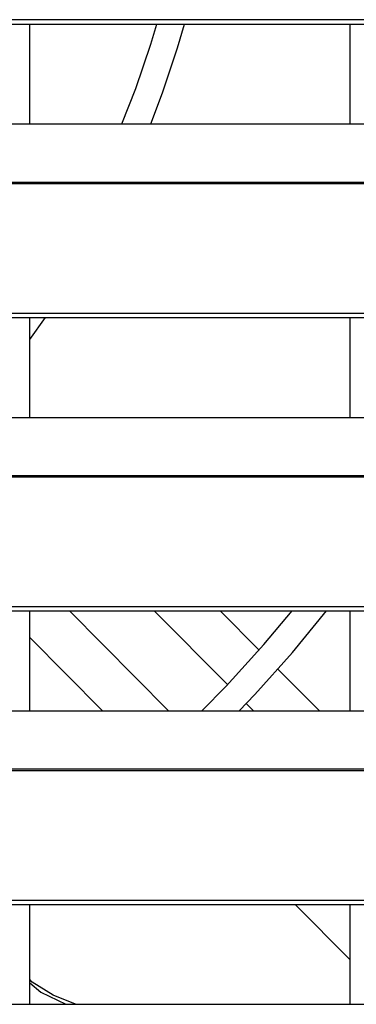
# Model space of a CAD drawing. Header units: millimetres. Extents: x 0 to 39025, y -31299 to 8400.
# Tile 272 of 382: x 7139 to 7190, y 6502 to 6649. Entities that reach past the tile are written whole.
import ezdxf

# ---------------------------------------------------------------- set-up
doc = ezdxf.new("R2010")
doc.units = ezdxf.units.MM

# ---------------------------------------------------------------- blocks, each defined once
blk = doc.blocks.new('*U55')
at = {"lineweight": 25}
for points in [[(7.21, 637.03), (7.21, 637.03), (1142.79, 637.03), (1142.79, 637.03)], [(7.21, 636.38), (7.21, 636.38), (1142.79, 636.38), (1142.79, 636.38)], [(537, 621.42), (537, 621.42), (537, 636.38), (537, 636.38)], [(585, 636.38), (585, 636.38), (585, 621.42), (585, 621.42)], [(247, 621.42), (247, 621.42), (818, 621.42), (818, 621.42)], [(16.21, 612.7), (16.21, 612.7), (1133.33, 612.7), (1133.33, 612.7)], [(16.21, 612.48), (16.21, 612.48), (1133.33, 612.48), (1133.33, 612.48)], [(7.21, 593.06), (7.21, 593.06), (1142.79, 593.06), (1142.79, 593.06)], [(7.21, 592.4), (7.21, 592.4), (1142.79, 592.4), (1142.79, 592.4)], [(537, 589.12), (537, 589.12), (539.38, 592.4), (539.38, 592.4)], [(537, 577.44), (537, 577.44), (537, 592.4), (537, 592.4)], [(585, 592.4), (585, 592.4), (585, 577.44), (585, 577.44)], [(247, 577.44), (247, 577.44), (818, 577.44), (818, 577.44)], [(16.21, 568.73), (16.21, 568.73), (1133.33, 568.73), (1133.33, 568.73)], [(16.21, 568.52), (16.21, 568.52), (1133.33, 568.52), (1133.33, 568.52)], [(7.21, 549.08), (7.21, 549.08), (1142.79, 549.08), (1142.79, 549.08)], [(7.21, 548.43), (7.21, 548.43), (1142.79, 548.43), (1142.79, 548.43)], [(537, 533.47), (537, 533.47), (537, 548.43), (537, 548.43)], [(557.83, 533.47), (557.83, 533.47), (542.95, 548.43), (542.95, 548.43)], [(566.65, 537.4), (566.65, 537.4), (555.68, 548.43), (555.68, 548.43)], [(571.4, 542.57), (571.4, 542.57), (565.58, 548.43), (565.58, 548.43)], [(585, 548.43), (585, 548.43), (585, 533.47), (585, 533.47)], [(547.93, 533.47), (547.93, 533.47), (537, 544.46), (537, 544.46)], [(580.46, 533.47), (580.46, 533.47), (574.23, 539.73), (574.23, 539.73)], [(570.56, 533.47), (570.56, 533.47), (569.48, 534.55), (569.48, 534.55)], [(247, 533.47), (247, 533.47), (818, 533.47), (818, 533.47)], [(16.21, 524.76), (16.21, 524.76), (1133.33, 524.76), (1133.33, 524.76)], [(16.21, 524.54), (16.21, 524.54), (1133.33, 524.54), (1133.33, 524.54)], [(7.21, 505.11), (7.21, 505.11), (1142.79, 505.11), (1142.79, 505.11)], [(7.21, 504.46), (7.21, 504.46), (1142.79, 504.46), (1142.79, 504.46)], [(537, 489.49), (537, 489.49), (537, 504.46), (537, 504.46)], [(585, 496.22), (585, 496.22), (576.8, 504.46), (576.8, 504.46)], [(585, 504.46), (585, 504.46), (585, 489.49), (585, 489.49)], [(247, 489.49), (247, 489.49), (818, 489.49), (818, 489.49)]]:
    blk.add_open_spline(points, degree=3, dxfattribs=at)
for points, knots in [([(550.83, 621.42), (550.83, 621.42), (552.91, 626.72), (552.91, 626.72), (552.91, 626.72), (555.17, 633.36), (555.17, 633.36), (555.17, 633.36), (556.07, 636.38), (556.07, 636.38)], [0, 0, 0, 0, 1, 1, 1, 2, 2, 2, 3, 3, 3, 3]), ([(555.15, 621.42), (555.15, 621.42), (556.94, 626.07), (556.94, 626.07), (556.94, 626.07), (559.19, 632.82), (559.19, 632.82), (559.19, 632.82), (560.23, 636.38), (560.23, 636.38)], [0, 0, 0, 0, 1, 1, 1, 2, 2, 2, 3, 3, 3, 3]), ([(562.81, 533.47), (562.81, 533.47), (566.45, 537.18), (566.45, 537.18), (566.45, 537.18), (572.13, 543.4), (572.13, 543.4), (572.13, 543.4), (576.38, 548.43), (576.38, 548.43)], [0, 0, 0, 0, 1, 1, 1, 2, 2, 2, 3, 3, 3, 3]), ([(568.44, 533.47), (568.44, 533.47), (570.75, 535.9), (570.75, 535.9), (570.75, 535.9), (576.41, 542.22), (576.41, 542.22), (576.41, 542.22), (581.53, 548.43), (581.53, 548.43)], [0, 0, 0, 0, 1, 1, 1, 2, 2, 2, 3, 3, 3, 3]), ([(543.89, 489.49), (543.89, 489.49), (540.52, 490.85), (540.52, 490.85), (540.52, 490.85), (537.39, 492.83), (537.39, 492.83), (537.39, 492.83), (537, 493.22), (537, 493.22)], [0, 0, 0, 0, 1, 1, 1, 2, 2, 2, 3, 3, 3, 3]), ([(537, 492.69), (537, 492.69), (538.68, 491.31), (538.68, 491.31), (538.68, 491.31), (542.42, 489.49), (542.42, 489.49)], [0, 0, 0, 0, 1, 1, 1, 2, 2, 2, 2])]:
    blk.add_open_spline(points, degree=3, knots=knots, dxfattribs=at)

msp = doc.modelspace()

# ---------------------------------------------------------------- block references
at = {"color": 1}
msp.add_blockref('*U55', (6603.64, 6012.43), dxfattribs=at)

doc.saveas('drawing.dxf')
